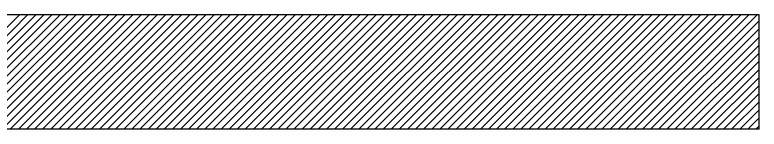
# Model space of a CAD drawing. Extents: x 519536 to 519949, y 326041 to 326519.
# Drawn here: x 519889.149 to 519890.447, y 326056.034 to 326056.234 of the extents above; entities that cross this region are included whole.
import ezdxf

# ---------------------------------------------------------------- set-up
doc = ezdxf.new("R2010")
doc.units = 0
doc.layers.add('RAMI_PLAN_####_TKST_#', color=7, linetype='Continuous')

msp = doc.modelspace()

# ---------------------------------------------------------------- linework, layer by layer
at = {"layer": 'RAMI_PLAN_####_TKST_#'}
for p, q in [((519890.4471, 326056.234), (519887.2228, 326056.234)), ((519888.9566, 326056.034), (519889.1566, 326056.234)), ((519888.9708, 326056.034), (519889.1708, 326056.234)), ((519888.9849, 326056.034), (519889.1849, 326056.234)), ((519888.9991, 326056.034), (519889.1991, 326056.234)), ((519889.0132, 326056.034), (519889.2132, 326056.234)), ((519889.0273, 326056.034), (519889.2273, 326056.234)), ((519889.0415, 326056.034), (519889.2415, 326056.234)), ((519889.0556, 326056.034), (519889.2556, 326056.234)), ((519889.0698, 326056.034), (519889.2698, 326056.234)), ((519889.0839, 326056.034), (519889.2839, 326056.234)), ((519889.0981, 326056.034), (519889.2981, 326056.234)), ((519889.1122, 326056.034), (519889.3122, 326056.234)), ((519889.1263, 326056.034), (519889.3263, 326056.234)), ((519889.1405, 326056.034), (519889.3405, 326056.234)), ((519889.1546, 326056.034), (519889.3546, 326056.234)), ((519889.1688, 326056.034), (519889.3688, 326056.234)), ((519889.1829, 326056.034), (519889.3829, 326056.234)), ((519889.197, 326056.034), (519889.397, 326056.234)), ((519889.2112, 326056.034), (519889.4112, 326056.234)), ((519889.2253, 326056.034), (519889.4253, 326056.234)), ((519889.2395, 326056.034), (519889.4395, 326056.234)), ((519889.2536, 326056.034), (519889.4536, 326056.234)), ((519889.2678, 326056.034), (519889.4678, 326056.234)), ((519889.2819, 326056.034), (519889.4819, 326056.234)), ((519889.296, 326056.034), (519889.496, 326056.234)), ((519889.3102, 326056.034), (519889.5102, 326056.234)), ((519889.3243, 326056.034), (519889.5243, 326056.234)), ((519889.3385, 326056.034), (519889.5385, 326056.234)), ((519889.3526, 326056.034), (519889.5526, 326056.234)), ((519889.3668, 326056.034), (519889.5668, 326056.234)), ((519889.3809, 326056.034), (519889.5809, 326056.234)), ((519889.395, 326056.034), (519889.595, 326056.234)), ((519889.4092, 326056.034), (519889.6092, 326056.234)), ((519889.4233, 326056.034), (519889.6233, 326056.234)), ((519889.4375, 326056.034), (519889.6375, 326056.234)), ((519889.4516, 326056.034), (519889.6516, 326056.234)), ((519889.4657, 326056.034), (519889.6657, 326056.234)), ((519889.4799, 326056.034), (519889.6799, 326056.234)), ((519889.494, 326056.034), (519889.694, 326056.234)), ((519889.5082, 326056.034), (519889.7082, 326056.234)), ((519889.5223, 326056.034), (519889.7223, 326056.234)), ((519889.5365, 326056.034), (519889.7365, 326056.234)), ((519889.5506, 326056.034), (519889.7506, 326056.234)), ((519889.5647, 326056.034), (519889.7647, 326056.234)), ((519889.5789, 326056.034), (519889.7789, 326056.234)), ((519889.593, 326056.034), (519889.793, 326056.234)), ((519889.6072, 326056.034), (519889.8072, 326056.234)), ((519889.6213, 326056.034), (519889.8213, 326056.234)), ((519889.6355, 326056.034), (519889.8355, 326056.234)), ((519889.6496, 326056.034), (519889.8496, 326056.234)), ((519889.6637, 326056.034), (519889.8637, 326056.234)), ((519889.6779, 326056.034), (519889.8779, 326056.234)), ((519889.692, 326056.034), (519889.892, 326056.234)), ((519889.7062, 326056.034), (519889.9062, 326056.234)), ((519889.7203, 326056.034), (519889.9203, 326056.234)), ((519889.7344, 326056.034), (519889.9344, 326056.234)), ((519889.7486, 326056.034), (519889.9486, 326056.234)), ((519889.7627, 326056.034), (519889.9627, 326056.234)), ((519889.7769, 326056.034), (519889.9769, 326056.234)), ((519889.791, 326056.034), (519889.991, 326056.234)), ((519889.8052, 326056.034), (519890.0052, 326056.234)), ((519889.8193, 326056.034), (519890.0193, 326056.234)), ((519889.8334, 326056.034), (519890.0334, 326056.234)), ((519889.8476, 326056.034), (519890.0476, 326056.234)), ((519889.8617, 326056.034), (519890.0617, 326056.234)), ((519889.8759, 326056.034), (519890.0759, 326056.234)), ((519889.89, 326056.034), (519890.09, 326056.234)), ((519889.9042, 326056.034), (519890.1042, 326056.234)), ((519889.9183, 326056.034), (519890.1183, 326056.234)), ((519889.9324, 326056.034), (519890.1324, 326056.234)), ((519889.9466, 326056.034), (519890.1466, 326056.234)), ((519889.9607, 326056.034), (519890.1607, 326056.234)), ((519889.9749, 326056.034), (519890.1749, 326056.234)), ((519889.989, 326056.034), (519890.189, 326056.234)), ((519890.0031, 326056.034), (519890.2031, 326056.234)), ((519890.0173, 326056.034), (519890.2173, 326056.234)), ((519890.0314, 326056.034), (519890.2314, 326056.234)), ((519890.0456, 326056.034), (519890.2456, 326056.234)), ((519890.0597, 326056.034), (519890.2597, 326056.234)), ((519890.0739, 326056.034), (519890.2739, 326056.234)), ((519890.088, 326056.034), (519890.288, 326056.234)), ((519890.1021, 326056.034), (519890.3021, 326056.234)), ((519890.1163, 326056.034), (519890.3163, 326056.234)), ((519890.1304, 326056.034), (519890.3304, 326056.234)), ((519890.1446, 326056.034), (519890.3446, 326056.234)), ((519890.1587, 326056.034), (519890.3587, 326056.234)), ((519890.1729, 326056.034), (519890.3729, 326056.234)), ((519890.187, 326056.034), (519890.387, 326056.234)), ((519890.2011, 326056.034), (519890.4011, 326056.234)), ((519890.2153, 326056.034), (519890.4153, 326056.234)), ((519890.2294, 326056.034), (519890.4294, 326056.234)), ((519890.2436, 326056.034), (519890.4436, 326056.234)), ((519890.2577, 326056.034), (519890.4471, 326056.2234)), ((519890.4471, 326056.034), (519890.4471, 326056.234)), ((519890.2718, 326056.034), (519890.4471, 326056.2092)), ((519890.286, 326056.034), (519890.4471, 326056.1951)), ((519890.3001, 326056.034), (519890.4471, 326056.181)), ((519890.3143, 326056.034), (519890.4471, 326056.1668)), ((519890.3284, 326056.034), (519890.4471, 326056.1527)), ((519890.3426, 326056.034), (519890.4471, 326056.1385)), ((519890.3567, 326056.034), (519890.4471, 326056.1244)), ((519890.3708, 326056.034), (519890.4471, 326056.1103)), ((519890.385, 326056.034), (519890.4471, 326056.0961)), ((519890.3991, 326056.034), (519890.4471, 326056.082)), ((519890.4133, 326056.034), (519890.4471, 326056.0678)), ((519890.4274, 326056.034), (519890.4471, 326056.0537)), ((519890.4416, 326056.034), (519890.4471, 326056.0395)), ((519890.4471, 326056.034), (519879.363, 326056.034))]:
    msp.add_line(p, q, dxfattribs=at)

doc.saveas('drawing.dxf')
